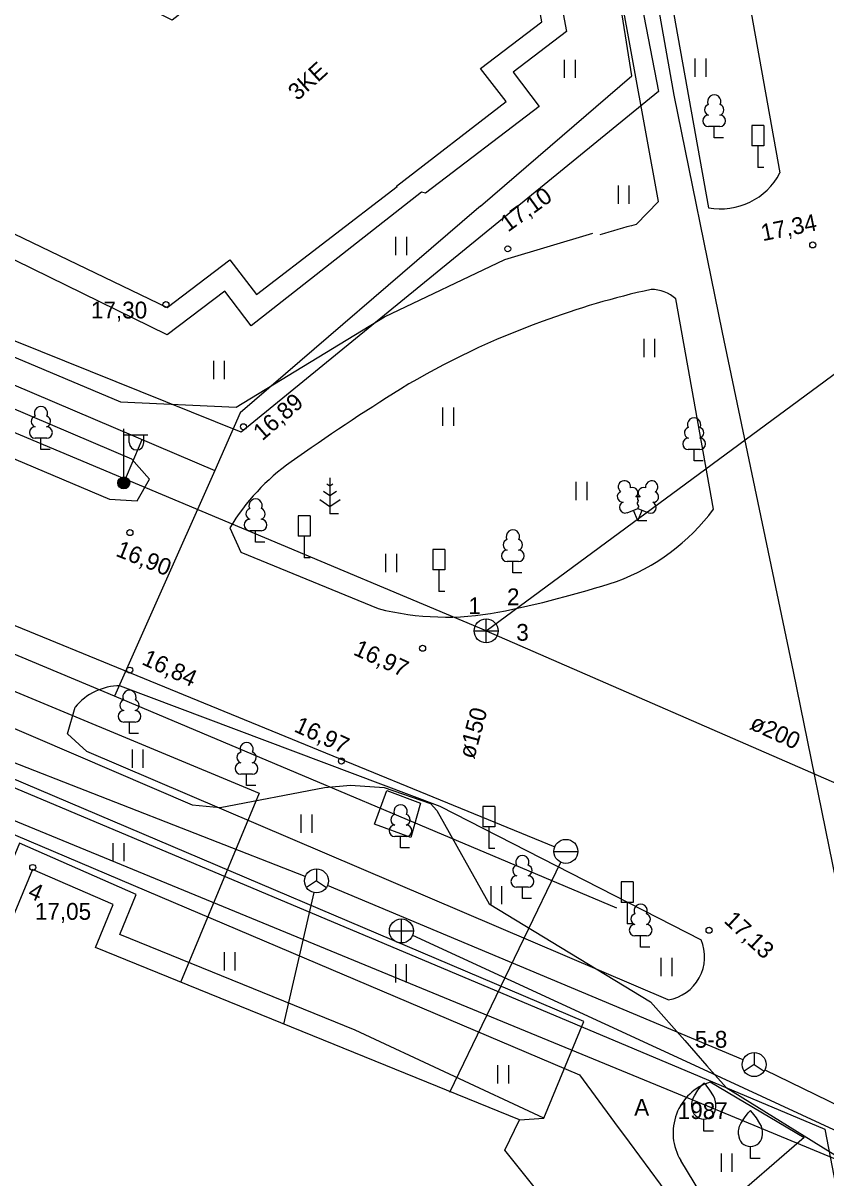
# Model space of a CAD drawing. Extents: x 713540 to 713867, y 6589774 to 6590061.
# Drawn here: x 713649.11 to 713682.55, y 6589915.75 to 6589963.85 of the extents above; entities that cross this region are included whole.
import ezdxf

# ---------------------------------------------------------------- set-up
doc = ezdxf.new("R2010")
doc.units = 0
for name, color, linetype in [('HALJASTUS', 7, 'Continuous'), ('HOONE', 7, 'Continuous'), ('HOONEDET', 7, 'Continuous'), ('KAEVU_NR', 7, 'Continuous'), ('KKAEV', 7, 'Continuous'), ('KORGUS', 7, 'Continuous'), ('KPKAABEL', 7, 'Continuous'), ('KTRASS', 7, 'Continuous'), ('LIIKLUS', 7, 'Continuous'), ('MPKAABEL', 7, 'Continuous'), ('POST', 7, 'Continuous'), ('PUU', 7, 'Continuous'), ('RAJATIS', 7, 'Continuous'), ('SIKAEV', 7, 'Continuous'), ('SITRASS', 7, 'Continuous'), ('TEE', 7, 'Continuous'), ('TORU NR', 7, 'Continuous'), ('VKAEV', 7, 'Continuous'), ('VTRASS', 7, 'Continuous'), ('Слой 1', 7, 'Continuous')]:
    doc.layers.add(name, color=color, linetype=linetype)

msp = doc.modelspace()

# ---------------------------------------------------------------- linework, layer by layer
at = {"layer": 'HALJASTUS'}
for p, q in [((713671.652, 6589962.328), (713671.652, 6589961.567)), ((713672.107, 6589962.328), (713672.107, 6589961.567)), ((713677.095, 6589962.38), (713677.095, 6589961.619)), ((713677.55, 6589962.38), (713677.55, 6589961.619)), ((713673.892, 6589957.09), (713673.892, 6589956.329)), ((713674.347, 6589957.09), (713674.347, 6589956.329)), ((713664.619, 6589954.954), (713664.619, 6589954.193)), ((713665.074, 6589954.954), (713665.074, 6589954.193)), ((713674.96, 6589950.701), (713674.96, 6589949.94)), ((713675.415, 6589950.701), (713675.415, 6589949.94)), ((713657.034, 6589949.786), (713657.034, 6589949.025)), ((713657.489, 6589949.786), (713657.489, 6589949.025)), ((713666.583, 6589947.841), (713666.583, 6589947.08)), ((713667.038, 6589947.841), (713667.038, 6589947.08)), ((713672.133, 6589944.74), (713672.133, 6589943.979)), ((713672.588, 6589944.74), (713672.588, 6589943.979)), ((713664.204, 6589941.742), (713664.204, 6589940.981)), ((713664.659, 6589941.742), (713664.659, 6589940.981)), ((713653.647, 6589933.588), (713653.647, 6589932.827)), ((713654.102, 6589933.588), (713654.102, 6589932.827)), ((713660.681, 6589930.88), (713660.681, 6589930.119)), ((713661.136, 6589930.88), (713661.136, 6589930.119)), ((713652.848, 6589929.697), (713652.848, 6589928.935)), ((713653.303, 6589929.697), (713653.303, 6589928.935)), ((713668.588, 6589927.906), (713668.588, 6589927.144)), ((713669.043, 6589927.906), (713669.043, 6589927.144)), ((713657.48, 6589925.15), (713657.48, 6589924.389)), ((713657.935, 6589925.15), (713657.935, 6589924.389)), ((713664.617, 6589924.649), (713664.617, 6589923.888)), ((713665.072, 6589924.649), (713665.072, 6589923.888)), ((713675.679, 6589924.909), (713675.679, 6589924.148)), ((713676.134, 6589924.909), (713676.134, 6589924.148)), ((713668.873, 6589920.437), (713668.873, 6589919.675)), ((713669.329, 6589920.437), (713669.329, 6589919.675)), ((713678.18, 6589916.766), (713678.18, 6589916.005)), ((713678.635, 6589916.766), (713678.635, 6589916.005))]:
    msp.add_line(p, q, dxfattribs=at)
at = {"layer": 'HOONE'}
for points in [[(713665.097, 6589994.469), (713654.36, 6589992.62), (713659, 6589966.87), (713655.32, 6589963.97), (713631.86, 6589975.579), (713626.949, 6589965.568), (713655.111, 6589952.011), (713657.717, 6589953.998), (713658.827, 6589952.543), (713664.692, 6589957.048), (713664.664, 6589957.055), (713669.225, 6589960.582), (713668.167, 6589961.969), (713670.71, 6589963.909), (713665.097, 6589994.469)], [(713644.142, 6589932.53), (713676.393, 6589919.242), (713683.27, 6589916.408)], [(713671.512, 6589913.992), (713669.17, 6589916.906), (713669.781, 6589918.159), (713652.119, 6589925.348), (713652.861, 6589927.138), (713649.497, 6589928.594), (713640.819, 6589907.673)]]:
    msp.add_lwpolyline(points, dxfattribs=at)
at = {"layer": 'HOONEDET'}
msp.add_lwpolyline([(713654.365, 6589993.337), (713665.759, 6589995.354), (713671.737, 6589963.499), (713669.522, 6589961.81), (713670.612, 6589960.382), (713665.868, 6589956.768), (713665.7, 6589956.808), (713658.611, 6589951.238), (713657.507, 6589952.685), (713655.117, 6589950.862), (713625.629, 6589965.327), (713631.231, 6589977.05), (713635.106, 6589975.077), (713639.12, 6589973.07)], dxfattribs=at)
at = {"layer": 'KKAEV'}
for p, q in [((713668.395, 6589938.034), (713668.395, 6589939.034)), ((713667.895, 6589938.534), (713668.895, 6589938.534)), ((713664.865, 6589925.533), (713664.865, 6589926.533)), ((713664.365, 6589926.033), (713665.365, 6589926.033))]:
    msp.add_line(p, q, dxfattribs=at)
for centre in [(713668.395, 6589938.534), (713664.865, 6589926.033)]:
    msp.add_circle(centre, 0.5, dxfattribs=at)
at = {"layer": 'KORGUS'}
for centre in [(713669.3, 6589954.45), (713682, 6589954.61), (713655.06, 6589952.13), (713658.29, 6589947.04), (713653.56, 6589942.63), (713665.75, 6589937.81), (713653.55, 6589936.9), (713662.37, 6589933.11), (713649.51, 6589928.68), (713677.68, 6589926.06)]:
    msp.add_circle(centre, 0.125, dxfattribs=at)
at = {"layer": 'KPKAABEL'}
msp.add_lwpolyline([(713539.965, 6589980.838), (713552.788, 6589975.379), (713567.02, 6589969.273), (713582.283, 6589962.777), (713617.601, 6589947.676), (713629.099, 6589942.656), (713644.667, 6589936.214), (713656.147, 6589931.294), (713657.314, 6589931.177), (713661.667, 6589932.013), (713662.753, 6589932.107), (713664.149, 6589932.005), (713666.08, 6589931.349), (713666.349, 6589931.058), (713668.526, 6589927.166), (713675.247, 6589923.087), (713676.674, 6589921.464), (713677.591, 6589920.422), (713678.393, 6589919.51), (713687.845, 6589913.651)], dxfattribs=at)
at = {"layer": 'KTRASS'}
for q in [(713623.774, 6589957.291), (713691.841, 6589955.837), (713719.763, 6589916.166)]:
    msp.add_line((713668.395, 6589938.534), q, dxfattribs=at)
msp.add_lwpolyline([(713665.334, 6589925.861), (713677.438, 6589920.271), (713686.407, 6589916.129)], dxfattribs=at)
at = {"layer": 'LIIKLUS'}
for points in [[(713679.467, 6589959.584), (713679.467, 6589958.734)], [(713679.967, 6589959.584), (713679.467, 6589959.584)], [(713679.967, 6589959.584), (713679.967, 6589958.734)], [(713679.967, 6589958.734), (713679.467, 6589958.734)], [(713679.717, 6589958.734), (713679.717, 6589957.834)], [(713679.967, 6589957.834), (713679.717, 6589957.834)], [(713660.563, 6589943.333), (713660.563, 6589942.483)], [(713661.063, 6589943.333), (713660.563, 6589943.333)], [(713661.063, 6589943.333), (713661.063, 6589942.483)], [(713661.063, 6589942.483), (713660.563, 6589942.483)], [(713660.813, 6589942.483), (713660.813, 6589941.583)], [(713666.174, 6589941.924), (713666.174, 6589941.074)], [(713666.674, 6589941.924), (713666.174, 6589941.924)], [(713666.674, 6589941.924), (713666.674, 6589941.074)], [(713661.063, 6589941.583), (713660.813, 6589941.583)], [(713666.674, 6589941.074), (713666.174, 6589941.074)], [(713666.424, 6589941.074), (713666.424, 6589940.174)], [(713666.674, 6589940.174), (713666.424, 6589940.174)], [(713668.256, 6589931.216), (713668.256, 6589930.366)], [(713668.756, 6589931.216), (713668.256, 6589931.216)], [(713668.756, 6589931.216), (713668.756, 6589930.366)], [(713668.756, 6589930.366), (713668.256, 6589930.366)], [(713668.506, 6589930.366), (713668.506, 6589929.466)], [(713668.756, 6589929.466), (713668.506, 6589929.466)], [(713674.014, 6589928.075), (713674.014, 6589927.225)], [(713674.514, 6589928.075), (713674.014, 6589928.075)], [(713674.514, 6589928.075), (713674.514, 6589927.225)], [(713674.514, 6589927.225), (713674.014, 6589927.225)], [(713674.264, 6589927.225), (713674.264, 6589926.325)], [(713674.514, 6589926.325), (713674.264, 6589926.325)]]:
    msp.add_lwpolyline(points, dxfattribs=at)
at = {"layer": 'MPKAABEL'}
for points in [[(713668.156, 6589956.222), (713674.47, 6589961.65), (713672.98, 6589971.05), (713668.19, 6589997.38), (713658.812, 6589995.642)], [(713539.965, 6589982.441), (713561.72, 6589973.13), (713605.28, 6589954.12), (713658.94, 6589931.77), (713655.667, 6589923.88)], [(713673.84, 6589926.98), (713652.92, 6589935.82), (713594.68, 6589960.2), (713571.23, 6589970.92), (713558.27, 6589976.81), (713545.498, 6589982.044)], [(713667.997, 6589956.085), (713658.15, 6589947.62), (713657.09, 6589945.22), (713654.693, 6589939.817), (713652.92, 6589935.82)], [(713668.156, 6589956.222), (713667.997, 6589956.085)], [(713653.303, 6589944.697), (713654.074, 6589946.505)]]:
    msp.add_lwpolyline(points, dxfattribs=at)
at = {"layer": 'POST'}
for p, q in [((713653.303, 6589944.947), (713653.303, 6589946.947)), ((713653.303, 6589946.697), (713654.303, 6589946.697)), ((713653.53, 6589946.376), (713653.53, 6589946.697)), ((713654.143, 6589946.376), (713654.143, 6589946.697))]:
    msp.add_line(p, q, dxfattribs=at)
for radius in [0.25, 0.225, 0.2, 0.175, 0.15, 0.125, 0.1, 0.075, 0.05, 0.025]:
    msp.add_circle((713653.303, 6589944.697), radius, dxfattribs=at)
msp.add_arc((713653.836, 6589946.376), 0.306, 180, 0, dxfattribs=at)
at = {"layer": 'PUU'}
for p, q in [((713678.137, 6589959.543), (713677.657, 6589959.543)), ((713677.897, 6589959.068), (713677.897, 6589959.543)), ((713678.277, 6589959.068), (713677.897, 6589959.068)), ((713650.093, 6589946.56), (713649.613, 6589946.56)), ((713649.853, 6589946.085), (713649.853, 6589946.56)), ((713650.233, 6589946.085), (713649.853, 6589946.085)), ((713677.298, 6589946.088), (713676.818, 6589946.088)), ((713677.058, 6589945.613), (713677.058, 6589946.088)), ((713677.438, 6589945.613), (713677.058, 6589945.613)), ((713661.891, 6589944.915), (713661.891, 6589943.415)), ((713661.891, 6589944.165), (713661.625, 6589944.342)), ((713661.891, 6589944.565), (713661.767, 6589944.648)), ((713662.016, 6589944.648), (713661.891, 6589944.565)), ((713662.158, 6589944.342), (713661.891, 6589944.165)), ((713661.467, 6589944.004), (713661.891, 6589943.721)), ((713661.891, 6589943.721), (713662.316, 6589944.004)), ((713662.251, 6589943.415), (713661.891, 6589943.415)), ((713674.272, 6589943.458), (713674.717, 6589943.633)), ((713674.712, 6589943.123), (713674.537, 6589943.563)), ((713674.712, 6589943.123), (713674.892, 6589943.563)), ((713674.717, 6589943.633), (713675.157, 6589943.453)), ((713675.092, 6589943.123), (713674.712, 6589943.123)), ((713659.033, 6589942.709), (713658.553, 6589942.709)), ((713658.793, 6589942.234), (713658.793, 6589942.709)), ((713659.173, 6589942.234), (713658.793, 6589942.234)), ((713669.75, 6589941.423), (713669.27, 6589941.423)), ((713669.51, 6589940.948), (713669.51, 6589941.423)), ((713669.89, 6589940.948), (713669.51, 6589940.948)), ((713653.78, 6589934.738), (713653.3, 6589934.738)), ((713653.54, 6589934.263), (713653.54, 6589934.738)), ((713653.92, 6589934.263), (713653.54, 6589934.263)), ((713658.659, 6589932.564), (713658.179, 6589932.564)), ((713658.419, 6589932.089), (713658.419, 6589932.564)), ((713658.799, 6589932.089), (713658.419, 6589932.089)), ((713665.071, 6589929.97), (713664.591, 6589929.97)), ((713664.831, 6589929.495), (713664.831, 6589929.97)), ((713665.211, 6589929.495), (713664.831, 6589929.495)), ((713670.146, 6589927.856), (713669.666, 6589927.856)), ((713669.906, 6589927.381), (713669.906, 6589927.856)), ((713670.286, 6589927.381), (713669.906, 6589927.381)), ((713675.073, 6589925.828), (713674.593, 6589925.828)), ((713674.833, 6589925.353), (713674.833, 6589925.828)), ((713675.213, 6589925.353), (713674.833, 6589925.353)), ((713677.466, 6589917.7), (713677.466, 6589918.2)), ((713677.866, 6589917.7), (713677.466, 6589917.7)), ((713679.407, 6589916.552), (713679.407, 6589917.052)), ((713679.807, 6589916.552), (713679.407, 6589916.552))]:
    msp.add_line(p, q, dxfattribs=at)
for points in [[(713674.717, 6589944.128), (713674.697, 6589944.053), (713674.697, 6589944.033), (713674.707, 6589944.003), (713674.727, 6589943.968), (713674.732, 6589943.948), (713674.717, 6589943.913), (713674.692, 6589943.863), (713674.687, 6589943.838), (713674.692, 6589943.823), (713674.702, 6589943.793), (713674.737, 6589943.733), (713674.742, 6589943.713), (713674.737, 6589943.693), (713674.722, 6589943.658), (713674.717, 6589943.633)], [(713676.966, 6589918.7), (713676.966, 6589918.85), (713676.976, 6589918.915), (713677.011, 6589919.045), (713677.071, 6589919.165), (713677.216, 6589919.4), (713677.376, 6589919.605), (713677.466, 6589919.7)], [(713677.966, 6589918.7), (713677.966, 6589918.85), (713677.956, 6589918.915), (713677.921, 6589919.045), (713677.861, 6589919.165), (713677.716, 6589919.4), (713677.556, 6589919.605), (713677.466, 6589919.7)], [(713678.907, 6589917.552), (713678.907, 6589917.702), (713678.917, 6589917.767), (713678.952, 6589917.897), (713679.012, 6589918.017), (713679.157, 6589918.252), (713679.317, 6589918.457), (713679.407, 6589918.552)], [(713679.907, 6589917.552), (713679.907, 6589917.702), (713679.897, 6589917.767), (713679.862, 6589917.897), (713679.802, 6589918.017), (713679.657, 6589918.252), (713679.497, 6589918.457), (713679.407, 6589918.552)]]:
    msp.add_lwpolyline(points, dxfattribs=at)
for centre, radius, start, end in [((713677.897, 6589960.588), 0.277, 332.5799, 207.4201), ((713677.727, 6589960.241), 0.233, 109.0217, 253.1415), ((713678.067, 6589960.241), 0.233, 286.8508, 70.9859), ((713677.659, 6589959.781), 0.238, 90.0016, 269.3953), ((713678.134, 6589959.781), 0.238, 270.6047, 89.9984), ((713649.853, 6589947.605), 0.277, 332.5799, 207.4201), ((713649.683, 6589947.257), 0.233, 109.0217, 253.1415), ((713650.023, 6589947.257), 0.233, 286.8508, 70.9859), ((713677.058, 6589947.133), 0.277, 332.5799, 207.4201), ((713649.615, 6589946.797), 0.238, 90.0016, 269.3953), ((713650.09, 6589946.797), 0.238, 270.6047, 89.9984), ((713676.888, 6589946.785), 0.233, 109.0217, 253.1415), ((713677.229, 6589946.785), 0.233, 286.8508, 70.9859), ((713676.821, 6589946.325), 0.238, 90.0016, 269.3953), ((713677.296, 6589946.325), 0.238, 270.6047, 89.9984), ((713674.155, 6589944.537), 0.256, 111.5027, 232.5173), ((713674.155, 6589944.537), 0.256, 350.4856, 111.5002), ((713675.291, 6589944.528), 0.256, 67.6168, 188.6314), ((713675.291, 6589944.528), 0.256, 306.5997, 67.6143), ((713674.081, 6589944.125), 0.224, 111.4304, 274.4987), ((713674.49, 6589944.286), 0.224, 308.5041, 111.5725), ((713674.953, 6589944.282), 0.225, 67.7016, 230.5126), ((713675.358, 6589944.116), 0.224, 264.6183, 67.6866), ((713658.793, 6589943.754), 0.277, 332.5799, 207.4201), ((713674.186, 6589943.681), 0.237, 111.5014, 291.5004), ((713674.716, 6589943.89), 0.237, 66.7655, 111.5015), ((713675.247, 6589943.673), 0.237, 247.6166, 67.6155), ((713658.623, 6589943.407), 0.233, 109.0217, 253.1415), ((713658.963, 6589943.407), 0.233, 286.8508, 70.9859), ((713658.555, 6589942.946), 0.238, 90.0016, 269.3953), ((713659.03, 6589942.946), 0.238, 270.6047, 89.9984), ((713669.34, 6589942.12), 0.233, 109.0217, 253.1415), ((713669.51, 6589942.468), 0.277, 332.5799, 207.4201), ((713669.68, 6589942.12), 0.233, 286.8508, 70.9859), ((713669.273, 6589941.66), 0.238, 90.0016, 269.3953), ((713669.748, 6589941.66), 0.238, 270.6047, 89.9984), ((713653.54, 6589935.783), 0.277, 332.5799, 207.4201), ((713653.37, 6589935.435), 0.233, 109.0217, 253.1415), ((713653.711, 6589935.435), 0.233, 286.8508, 70.9859), ((713653.303, 6589934.975), 0.238, 90.0016, 269.3953), ((713653.778, 6589934.975), 0.238, 270.6047, 89.9984), ((713658.419, 6589933.609), 0.277, 332.5799, 207.4201), ((713658.249, 6589933.261), 0.233, 109.0217, 253.1415), ((713658.589, 6589933.261), 0.233, 286.8508, 70.9859), ((713658.181, 6589932.801), 0.238, 90.0016, 269.3953), ((713658.656, 6589932.801), 0.238, 270.6047, 89.9984), ((713664.831, 6589931.015), 0.277, 332.5799, 207.4201), ((713664.661, 6589930.668), 0.233, 109.0217, 253.1415), ((713665.001, 6589930.668), 0.233, 286.8508, 70.9859), ((713664.593, 6589930.208), 0.238, 90.0016, 269.3953), ((713665.068, 6589930.208), 0.238, 270.6047, 89.9984), ((713669.906, 6589928.901), 0.277, 332.5799, 207.4201), ((713669.736, 6589928.554), 0.233, 109.0217, 253.1415), ((713670.076, 6589928.554), 0.233, 286.8508, 70.9859), ((713669.669, 6589928.094), 0.238, 90.0016, 269.3953), ((713670.144, 6589928.094), 0.238, 270.6047, 89.9984), ((713674.833, 6589926.873), 0.277, 332.5799, 207.4201), ((713674.663, 6589926.526), 0.233, 109.0217, 253.1415), ((713675.003, 6589926.526), 0.233, 286.8508, 70.9859), ((713674.595, 6589926.066), 0.238, 90.0016, 269.3953), ((713675.07, 6589926.066), 0.238, 270.6047, 89.9984), ((713677.466, 6589918.7), 0.5, 180, 0), ((713679.407, 6589917.552), 0.5, 180, 0)]:
    msp.add_arc(centre, radius, start, end, dxfattribs=at)
at = {"layer": 'RAJATIS'}
msp.add_lwpolyline([(713663.745, 6589930.485), (713664.257, 6589931.882), (713665.669, 6589931.364), (713665.264, 6589929.928), (713663.745, 6589930.485)], dxfattribs=at)
at = {"layer": 'SIKAEV'}
for p, q in [((713661.328, 6589928.62), (713661.328, 6589928.12)), ((713661.328, 6589928.12), (713660.913, 6589927.845)), ((713661.328, 6589928.12), (713661.743, 6589927.845)), ((713679.559, 6589920.967), (713679.559, 6589920.467)), ((713679.559, 6589920.467), (713679.144, 6589920.192)), ((713679.559, 6589920.467), (713679.974, 6589920.192))]:
    msp.add_line(p, q, dxfattribs=at)
for centre in [(713661.328, 6589928.12), (713679.559, 6589920.467)]:
    msp.add_circle(centre, 0.5, dxfattribs=at)
at = {"layer": 'SITRASS'}
for points in [[(713660.862, 6589928.302), (713622.483, 6589943.3), (713578.011, 6589961.167)], [(713638.2, 6589911.92), (713646.56, 6589930.97), (713672.28, 6589920.04), (713673.742, 6589918.058), (713674.353, 6589917.232), (713684.25, 6589903.82), (713685.11, 6589899.99), (713694.473, 6589901.366), (713697.757, 6589901.848), (713704.78, 6589902.88), (713705.47, 6589904.42), (713707.4, 6589905.83), (713709.059, 6589905.94)], [(713679.098, 6589920.66), (713661.789, 6589927.926)], [(713661.216, 6589927.632), (713659.962, 6589922.156)], [(713680.008, 6589920.248), (713692.16, 6589914.332), (713701.195, 6589909.935), (713709.36, 6589905.96), (713721.89, 6589899.976)]]:
    msp.add_lwpolyline(points, dxfattribs=at)
at = {"layer": 'TEE'}
for p, q in [((713653.151, 6589936.251), (713666.471, 6589931.235)), ((713650.955, 6589934.251), (713651.279, 6589935.356)), ((713651.771, 6589933.504), (713650.955, 6589934.251)), ((713675.979, 6589923.169), (713651.771, 6589933.504)), ((713666.471, 6589931.235), (713677.347, 6589925.666))]:
    msp.add_line(p, q, dxfattribs=at)
for points in [[(713674.64, 6589955.464), (713675.571, 6589956.424), (713670.734, 6589983.028), (713668.075, 6589997.658), (713664.505, 6589997.008), (713658.749, 6589996.047), (713653.94, 6589995.227), (713654.36, 6589992.62)], [(713670.167, 6589997.275), (713672.773, 6589983.433), (713677.657, 6589956.164)], [(713673.789, 6589995.34), (713675.917, 6589983.899), (713680.636, 6589957.612)], [(713539.965, 6589994.014), (713540.025, 6589993.989), (713549.069, 6589990.154), (713558.517, 6589986.148), (713582.352, 6589976.078), (713640.058, 6589951.475), (713653.623, 6589945.708)], [(713539.965, 6589991.821), (713546.483, 6589989.051), (713550.123, 6589987.505), (713581.64, 6589974.119), (713603.369, 6589964.935), (713626.923, 6589954.938), (713652.713, 6589944.022), (713653.863, 6589943.948), (713654.374, 6589944.858), (713653.623, 6589945.708)], [(713549.337, 6589991.146), (713616.72, 6589962.42), (713657.09, 6589945.22)], [(713625.629, 6589965.327), (713624.266, 6589962.475), (713623.751, 6589960.756), (713641.009, 6589953.207), (713653.169, 6589948.075), (713657.982, 6589947.86), (713664.159, 6589951.614), (713669.174, 6589954.004), (713672.84, 6589955.104)], [(713677.868, 6589943.6), (713676.298, 6589952.365)], [(713657.72, 6589942.827), (713658.186, 6589941.81), (713663.901, 6589939.462)], [(713672.463, 6589922.262), (713648.565, 6589932.421), (713645.27, 6589932.41), (713628.521, 6589928.56), (713605.988, 6589923.296), (713605.17, 6589921.68), (713613.69, 6589917.32), (713613.08, 6589916.21), (713604.26, 6589920.47), (713600, 6589921.07), (713587.083, 6589926.544), (713569.619, 6589934.182), (713565.934, 6589935.405), (713565.316, 6589935.654), (713563.338, 6589936.228), (713561.999, 6589936.133), (713560.468, 6589935.495), (713559.188, 6589934.236), (713557.045, 6589923.518), (713553.905, 6589910.439)], [(713670.794, 6589918.24), (713662.935, 6589921.9), (713653.144, 6589925.885), (713653.822, 6589927.55), (713648.961, 6589929.687), (713645.318, 6589920.905)], [(713669.781, 6589918.159), (713670.794, 6589918.24), (713672.463, 6589922.262)], [(713677.733, 6589919.742), (713681.643, 6589917.433), (713678.218, 6589914.459), (713677.571, 6589914.705), (713676.503, 6589916.475)]]:
    msp.add_lwpolyline(points, dxfattribs=at)
for centre, radius, start, end in [((713678.17, 6589958.897), 2.781, 259.372, 332.4762), ((713687.513, 6589907.687), 49.48, 105.0798, 106.8903), ((713687.513, 6589907.687), 49.48, 105.0798, 106.8903), ((713682.673, 6589919.254), 34.313, 102.4699, 110.3626), ((713675.247, 6589951.153), 1.605, 49.0749, 89.3757), ((713682.293, 6589919.569), 33.887, 109.9445, 121.0183), ((713716.355, 6589866.228), 97.167, 122.02353, 125.25378), ((713665.678, 6589938), 9.308, 125.5222, 148.7625), ((713670.799, 6589948.884), 8.825, 290.0505, 323.2264), ((713660.749, 6589980.863), 42.339, 281.0778, 287.9885), ((713666.729, 6589950.641), 11.532, 255.8041, 280.7729), ((713653.179, 6589933.787), 2.464, 90.6622, 140.4677), ((713675.692, 6589924.949), 1.804, 279.1702, 23.4094), ((713678.406, 6589917.623), 2.223, 107.6303, 211.122)]:
    msp.add_arc(centre, radius, start, end, dxfattribs=at)
at = {"layer": 'VKAEV'}
msp.add_line((713671.219, 6589929.35), (713672.219, 6589929.35), dxfattribs=at)
msp.add_circle((713671.719, 6589929.35), 0.5, dxfattribs=at)
at = {"layer": 'VTRASS'}
for points in [[(713684.308, 6589921.181), (713683.129, 6589927.373), (713681.203, 6589936.836), (713678.244, 6589950.963), (713676.229, 6589960.85), (713673.946, 6589973.712), (713673.362, 6589976.754), (713673.233, 6589977.362), (713672.25, 6589983.027), (713670.156, 6589996.06), (713667.268, 6590011.807), (713664.478, 6590027.857), (713664.208, 6590029.493), (713663.195, 6590035.091), (713660.78, 6590048.281), (713658.62, 6590060.636)], [(713630.8, 6589946.113), (713671.256, 6589929.539)], [(713666.88, 6589919.32), (713671.502, 6589928.899)]]:
    msp.add_lwpolyline(points, dxfattribs=at)
at = {"layer": 'Слой 1'}
for points in [[(713667.77, 6590001.29), (713675.57, 6589961), (713658.19, 6589946.81), (713619.46, 6589962.4), (713633.01, 6589995.13)], [(713682.51, 6589917.77), (713690.33, 6589877.18), (713657.78, 6589870.72), (713657.67, 6589868.71), (713640.88, 6589865.96), (713635.67, 6589892.95), (713631.47, 6589895.07), (713633.95, 6589902.38), (713645.78, 6589933.24)]]:
    msp.add_lwpolyline(points, close=True, dxfattribs=at)

# ---------------------------------------------------------------- texts
at = {"layer": 'HOONE'}
for s, rotation, p in [('3KE', 42.3594, (713660.541, 6589960.592)), ('4', 336.6069, (713649.266, 6589927.448))]:
    msp.add_text(s, height=0.7, rotation=rotation, dxfattribs=at).set_placement(p)
at = {"layer": 'KAEVU_NR'}
msp.add_text('1987', height=0.7, dxfattribs=at).set_placement((713676.377, 6589918.2))
at = {"layer": 'KORGUS'}
for s, rotation, p in [('17,10', 35.8446, (713669.309, 6589955.127)), ('17,34', 11.3099, (713679.918, 6589954.768)), ('16,89', 40.9555, (713659.072, 6589946.426)), ('16,90', 338.2758, (713652.928, 6589941.672)), ('16,97', 335.4014, (713662.824, 6589937.561)), ('16,84', 335.4014, (713654.012, 6589937.158)), ('16,97', 335.4014, (713660.354, 6589934.361)), ('17,13', 317.061, (713678.268, 6589926.416))]:
    msp.add_text(s, height=0.7, rotation=rotation, dxfattribs=at).set_placement(p)
for s, p in [('17,30', (713651.935, 6589951.55)), ('17,05', (713649.601, 6589926.5))]:
    msp.add_text(s, height=0.7, dxfattribs=at).set_placement(p)
at = {"layer": 'TEE'}
msp.add_text('A', height=0.7, dxfattribs=at).set_placement((713674.564, 6589918.34))
at = {"layer": 'TORU NR'}
for s, p in [('1', (713667.657, 6589939.231)), ('2', (713669.265, 6589939.603)), ('3', (713669.652, 6589938.123)), ('5-8', (713677.089, 6589921.17))]:
    msp.add_text(s, height=0.7, dxfattribs=at).set_placement(p)
for s, rotation, p in [('ø150', 74.8271, (713667.897, 6589933.165)), ('ø200', 335.2437, (713679.332, 6589934.468))]:
    msp.add_text(s, height=0.7, rotation=rotation, dxfattribs=at).set_placement(p)

doc.saveas('drawing.dxf')
